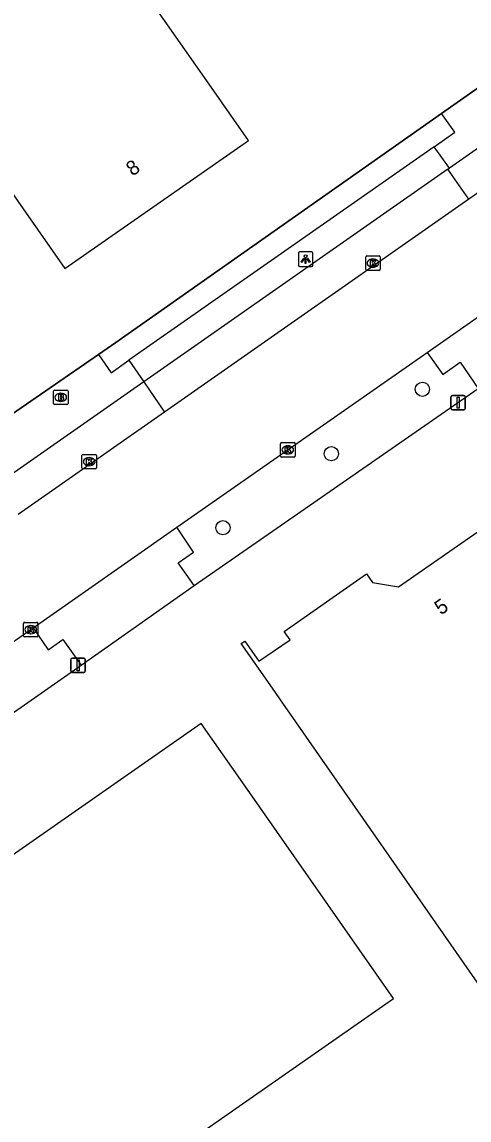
# Model space of a CAD drawing. Extents: x 156651 to 158072, y 387631 to 388990.
# Drawn here: x 157161.3 to 157192, y 387970.3 to 388045.8 of the extents above; entities that cross this region are included whole.
import ezdxf

# ---------------------------------------------------------------- set-up
doc = ezdxf.new("R2010")
doc.units = 0
for name, color, linetype in [('IMGEO_Berm_groen', 7, 'Continuous'), ('IMGEO_Boom', 7, 'Continuous'), ('IMGEO_Brandkraan', 7, 'Continuous'), ('IMGEO_Groenvoorziening', 7, 'Continuous'), ('IMGEO_Hek', 7, 'Continuous'), ('IMGEO_Kolk', 7, 'Continuous'), ('IMGEO_Lichtpunt', 7, 'Continuous'), ('IMGEO_Pand', 7, 'Continuous'), ('IMGEO_Pand_nummerreeks', 7, 'Continuous'), ('IMGEO_Rijbaan_lokaal_gesloten', 7, 'Continuous'), ('IMGEO_Verkeersbordpaal', 7, 'Continuous'), ('IMGEO_Voetpad_open', 7, 'Continuous')]:
    doc.layers.add(name, color=color, linetype=linetype)

msp = doc.modelspace()

# ---------------------------------------------------------------- linework, layer by layer
at = {"layer": 'IMGEO_Berm_groen'}
for points in [[(157173.094, 388007.069), (157192.622, 388020.62)], [(157139.646, 387983.642), (157165.32, 388001.584)]]:
    msp.add_lwpolyline(points, dxfattribs=at)
at = {"layer": 'IMGEO_Boom'}
for centre in [(157188.782, 388020.558), (157182.523, 388016.125), (157175.07, 388011.036)]:
    msp.add_circle(centre, 0.489, dxfattribs=at)
at = {"layer": 'IMGEO_Brandkraan'}
for p, q in [((157163.417, 388019.578), (157163.417, 388020.43)), ((157163.492, 388020.504), (157164.344, 388020.504)), ((157163.905, 388020.284), (157163.93, 388020.284)), ((157164.418, 388020.43), (157164.418, 388019.578)), ((157164.344, 388019.504), (157163.492, 388019.504)), ((157163.928, 388019.724), (157163.903, 388019.724))]:
    msp.add_line(p, q, dxfattribs=at)
for points in [[(157163.417, 388019.578), (157163.417, 388020.43)], [(157163.492, 388020.504), (157164.344, 388020.504)], [(157163.765, 388020.204), (157163.765, 388019.804), (157163.978, 388019.804)], [(157163.996, 388020.204), (157163.765, 388020.204)], [(157164.418, 388020.43), (157164.418, 388019.578)], [(157164.344, 388019.504), (157163.492, 388019.504)], [(157163.944, 388020.123), (157163.89, 388020.123), (157163.89, 388020.047)], [(157163.89, 388020.047), (157163.943, 388020.047)], [(157163.952, 388019.971), (157163.89, 388019.971), (157163.89, 388019.89)], [(157163.89, 388019.89), (157163.952, 388019.89)]]:
    msp.add_lwpolyline(points, dxfattribs=at)
for centre, radius, start, end in [((157163.494, 388020.428), 0.0765, 91.55205, 178.44795), ((157163.494, 388020.428), 0.0765, 91.55205, 178.44795), ((157164, 388020.059), 0.145, 59.4692, 91.53667), ((157164.342, 388020.428), 0.0765, 1.55205, 88.44795), ((157164.342, 388020.428), 0.0765, 1.55205, 88.44795), ((157163.494, 388019.58), 0.0765, 181.55205, 268.44795), ((157163.494, 388019.58), 0.0765, 181.55205, 268.44795), ((157163.945, 388020.085), 0.0379, 267.82845, 90.93552), ((157163.953, 388019.93), 0.0404, 269.87594, 90.50774), ((157163.984, 388020.055), 0.251, 268.66757, 293.53466), ((157164.025, 388020.106), 0.0922, 285.51372, 58.15012), ((157164.03, 388019.914), 0.105, 301.31148, 78.98903), ((157164.342, 388019.58), 0.0765, 271.55205, 358.44795), ((157164.342, 388019.58), 0.0765, 271.55205, 358.44795)]:
    msp.add_arc(centre, radius, start, end, dxfattribs=at)
for centre, major_axis, ratio, start_param, end_param in [((157163.904, 388020.004), (-0.387, 0.002), 0.722429, 4.712389, 7.853982), ((157163.929, 388020.004), (-0.39, 0.002), 0.717154, 1.570796, 4.712389)]:
    msp.add_ellipse(centre, major_axis=major_axis, ratio=ratio, start_param=start_param, end_param=end_param, dxfattribs=at)
at = {"layer": 'IMGEO_Groenvoorziening'}
msp.add_lwpolyline([(157190.094, 388039.531), (157167.696, 388023.766), (157166.521, 388022.939)], dxfattribs=at)
at = {"layer": 'IMGEO_Hek'}
for points in [[(157190.094, 388039.531), (157196.391, 388043.945)], [(157167.696, 388023.766), (157190.094, 388039.531)], [(157166.521, 388022.939), (157167.696, 388023.766)], [(157158.883, 388017.709), (157166.521, 388022.939)]]:
    msp.add_lwpolyline(points, dxfattribs=at)
at = {"layer": 'IMGEO_Kolk'}
for p, q in [((157184.882, 388028.809), (157184.882, 388029.661)), ((157184.957, 388029.735), (157185.809, 388029.735)), ((157185.37, 388029.515), (157185.395, 388029.515)), ((157185.883, 388029.661), (157185.883, 388028.809)), ((157185.809, 388028.735), (157184.957, 388028.735)), ((157185.393, 388028.955), (157185.368, 388028.955)), ((157179.029, 388015.963), (157179.029, 388016.815)), ((157179.104, 388016.889), (157179.956, 388016.889)), ((157179.517, 388016.669), (157179.542, 388016.669)), ((157180.03, 388016.815), (157180.03, 388015.963)), ((157165.374, 388015.155), (157165.374, 388016.007)), ((157165.449, 388016.081), (157166.301, 388016.081)), ((157165.862, 388015.861), (157165.887, 388015.861)), ((157166.375, 388016.007), (157166.375, 388015.155)), ((157179.956, 388015.889), (157179.104, 388015.889)), ((157179.54, 388016.109), (157179.515, 388016.109)), ((157166.301, 388015.081), (157165.449, 388015.081)), ((157165.885, 388015.301), (157165.86, 388015.301)), ((157161.352, 388003.605), (157161.352, 388004.457)), ((157161.427, 388004.531), (157162.279, 388004.531)), ((157162.353, 388004.457), (157162.353, 388003.605)), ((157161.863, 388003.751), (157161.838, 388003.751)), ((157161.84, 388004.311), (157161.865, 388004.311)), ((157162.279, 388003.531), (157161.427, 388003.531))]:
    msp.add_line(p, q, dxfattribs=at)
for points in [[(157184.882, 388028.809), (157184.882, 388029.661)], [(157184.957, 388029.735), (157185.809, 388029.735)], [(157185.203, 388029.435), (157185.326, 388029.435), (157185.326, 388029.284), (157185.456, 388029.435), (157185.62, 388029.435), (157185.474, 388029.284), (157185.627, 388029.035), (157185.475, 388029.035), (157185.39, 388029.199), (157185.326, 388029.132), (157185.326, 388029.035), (157185.203, 388029.035), (157185.203, 388029.435)], [(157185.883, 388029.661), (157185.883, 388028.809)], [(157185.809, 388028.735), (157184.957, 388028.735)], [(157179.029, 388015.963), (157179.029, 388016.815)], [(157179.104, 388016.889), (157179.956, 388016.889)], [(157179.35, 388016.589), (157179.473, 388016.589), (157179.473, 388016.438), (157179.603, 388016.589), (157179.767, 388016.589), (157179.621, 388016.438), (157179.774, 388016.189), (157179.622, 388016.189), (157179.537, 388016.353), (157179.473, 388016.286), (157179.473, 388016.189), (157179.35, 388016.189), (157179.35, 388016.589)], [(157180.03, 388016.815), (157180.03, 388015.963)], [(157165.374, 388015.155), (157165.374, 388016.007)], [(157165.449, 388016.081), (157166.301, 388016.081)], [(157165.695, 388015.781), (157165.818, 388015.781), (157165.818, 388015.63), (157165.948, 388015.781), (157166.112, 388015.781), (157165.966, 388015.63), (157166.119, 388015.381), (157165.967, 388015.381), (157165.882, 388015.545), (157165.818, 388015.478), (157165.818, 388015.381), (157165.695, 388015.381), (157165.695, 388015.781)], [(157166.375, 388016.007), (157166.375, 388015.155)], [(157179.956, 388015.889), (157179.104, 388015.889)], [(157166.301, 388015.081), (157165.449, 388015.081)], [(157161.352, 388003.605), (157161.352, 388004.457)], [(157161.427, 388004.531), (157162.279, 388004.531)], [(157162.353, 388004.457), (157162.353, 388003.605)], [(157161.673, 388004.231), (157161.796, 388004.231), (157161.796, 388004.08), (157161.926, 388004.231), (157162.09, 388004.231), (157161.944, 388004.08), (157162.097, 388003.831), (157161.945, 388003.831), (157161.86, 388003.995), (157161.796, 388003.928), (157161.796, 388003.831), (157161.673, 388003.831), (157161.673, 388004.231)], [(157162.279, 388003.531), (157161.427, 388003.531)]]:
    msp.add_lwpolyline(points, dxfattribs=at)
for centre, start, end in [((157184.959, 388029.659), 91.55205, 178.44795), ((157184.959, 388029.659), 91.55205, 178.44795), ((157185.807, 388029.659), 1.55205, 88.44795), ((157185.807, 388029.659), 1.55205, 88.44795), ((157184.959, 388028.811), 181.55205, 268.44795), ((157184.959, 388028.811), 181.55205, 268.44795), ((157185.807, 388028.811), 271.55205, 358.44795), ((157185.807, 388028.811), 271.55205, 358.44795), ((157179.106, 388016.813), 91.55205, 178.44795), ((157179.106, 388016.813), 91.55205, 178.44795), ((157179.954, 388016.813), 1.55205, 88.44795), ((157179.954, 388016.813), 1.55205, 88.44795), ((157165.451, 388016.005), 91.55205, 178.44795), ((157165.451, 388016.005), 91.55205, 178.44795), ((157166.299, 388016.005), 1.55205, 88.44795), ((157166.299, 388016.005), 1.55205, 88.44795), ((157179.106, 388015.965), 181.55205, 268.44795), ((157179.106, 388015.965), 181.55205, 268.44795), ((157179.954, 388015.965), 271.55205, 358.44795), ((157179.954, 388015.965), 271.55205, 358.44795), ((157165.451, 388015.157), 181.55205, 268.44795), ((157165.451, 388015.157), 181.55205, 268.44795), ((157166.299, 388015.157), 271.55205, 358.44795), ((157166.299, 388015.157), 271.55205, 358.44795), ((157161.429, 388004.455), 91.55205, 178.44795), ((157161.429, 388004.455), 91.55205, 178.44795), ((157162.277, 388004.455), 1.55205, 88.44795), ((157162.277, 388004.455), 1.55205, 88.44795), ((157161.429, 388003.607), 181.55205, 268.44795), ((157161.429, 388003.607), 181.55205, 268.44795), ((157162.277, 388003.607), 271.55205, 358.44795), ((157162.277, 388003.607), 271.55205, 358.44795)]:
    msp.add_arc(centre, 0.0765, start, end, dxfattribs=at)
for centre, major_axis, ratio, start_param, end_param in [((157185.369, 388029.235), (-0.387, 0.002), 0.722429, 4.712389, 7.853982), ((157185.394, 388029.235), (-0.39, 0.002), 0.717154, 1.570796, 4.712389), ((157179.516, 388016.389), (-0.387, 0.002), 0.722429, 4.712389, 7.853982), ((157179.541, 388016.389), (-0.39, 0.002), 0.717154, 1.570796, 4.712389), ((157165.861, 388015.581), (-0.387, 0.002), 0.722429, 4.712389, 7.853982), ((157165.886, 388015.581), (-0.39, 0.002), 0.717154, 1.570796, 4.712389), ((157161.839, 388004.031), (-0.387, 0.002), 0.722429, 4.712389, 7.853982), ((157161.864, 388004.031), (-0.39, 0.002), 0.717154, 1.570796, 4.712389)]:
    msp.add_ellipse(centre, major_axis=major_axis, ratio=ratio, start_param=start_param, end_param=end_param, dxfattribs=at)
at = {"layer": 'IMGEO_Lichtpunt'}
for p, q in [((157180.253, 388029.907), (157180.253, 388029.1)), ((157180.253, 388029.907), (157180.253, 388029.1)), ((157181.155, 388030.002), (157180.347, 388030.002)), ((157181.155, 388030.002), (157180.347, 388030.002)), ((157181.249, 388029.1), (157181.249, 388029.907)), ((157181.249, 388029.1), (157181.249, 388029.907)), ((157180.347, 388029.006), (157181.155, 388029.006)), ((157180.347, 388029.006), (157181.155, 388029.006))]:
    msp.add_line(p, q, dxfattribs=at)
for points in [[(157180.627, 388029.571), (157180.666, 388029.543), (157180.478, 388029.281), (157180.44, 388029.308), (157180.627, 388029.571)], [(157180.729, 388029.523), (157180.776, 388029.523), (157180.776, 388029.201), (157180.729, 388029.201), (157180.729, 388029.523)], [(157180.839, 388029.543), (157180.877, 388029.57), (157181.064, 388029.308), (157181.025, 388029.28), (157180.839, 388029.543)]]:
    msp.add_lwpolyline(points, dxfattribs=at)
msp.add_circle((157180.752, 388029.705), 0.0994, dxfattribs=at)
for centre, start, end in [((157180.347, 388029.907), 90, 180), ((157180.347, 388029.907), 90, 180), ((157181.155, 388029.907), 0, 90), ((157181.155, 388029.907), 0, 90), ((157180.347, 388029.1), 180, 270), ((157180.347, 388029.1), 180, 270), ((157181.155, 388029.1), 270, 0), ((157181.155, 388029.1), 270, 360)]:
    msp.add_arc(centre, 0.0946, start, end, dxfattribs=at)
at = {"layer": 'IMGEO_Pand'}
for points in [[(157129.105, 388079.168), (157161.339, 388032.963), (157164.2, 388028.862), (157176.831, 388037.675), (157173.957, 388041.768), (157141.581, 388087.878), (157129.105, 388079.168)], [(157207.704, 387958.028), (157179.185, 387998.983), (157178.476, 388000), (157176.326, 388003.085), (157176.564, 388003.247), (157177.546, 388001.864), (157179.686, 388003.338), (157179.282, 388003.91), (157184.931, 388007.861), (157185.353, 388007.269), (157187.15, 388006.975), (157196.909, 388013.768), (157197.318, 388013.137), (157199.099, 388012.908), (157199.687, 388013.261), (157202.545, 388009.158), (157205.134, 388005.441), (157208.922, 388000), (157219.545, 387984.745), (157223.611, 387987.577), (157232.264, 387975.149), (157228.199, 387972.318), (157228.249, 387972.246), (157224.138, 387969.384)], [(157176.445, 387993.484), (157173.582, 387997.583), (157129.48, 387966.798), (157128.305, 387968.4), (157121.58, 387963.701), (157125.426, 387958.155), (157126.221, 387958.716), (157128.512, 387955.46), (157127.71, 387954.912), (157132.324, 387948.299), (157138.872, 387952.869), (157155.624, 387928.882), (157160.137, 387932.027), (157175.566, 387942.779), (157162.397, 387961.636), (157186.784, 387978.673), (157176.445, 387993.484)]]:
    msp.add_lwpolyline(points, dxfattribs=at)
at = {"layer": 'IMGEO_Rijbaan_lokaal_gesloten'}
for points in [[(157202.564, 388041.019), (157199.881, 388039.143), (157191.985, 388033.624)], [(157191.985, 388033.624), (157171.05, 388018.99)], [(157189.11, 388023.09), (157199.818, 388030.58)], [(157171.889, 388011.066), (157189.11, 388023.09)], [(157171.05, 388018.99), (157160.984, 388011.954)], [(157162.023, 388004.15), (157171.889, 388011.066)], [(157138.246, 387987.554), (157162.023, 388004.15)]]:
    msp.add_lwpolyline(points, dxfattribs=at)
at = {"layer": 'IMGEO_Verkeersbordpaal'}
for p, q in [((157190.744, 388019.235), (157190.744, 388020.035)), ((157190.744, 388020.035), (157190.744, 388019.235)), ((157190.844, 388020.135), (157191.634, 388020.135)), ((157191.634, 388020.135), (157190.844, 388020.135)), ((157191.734, 388020.035), (157191.734, 388019.235)), ((157191.734, 388019.235), (157191.734, 388020.035)), ((157191.634, 388019.135), (157190.844, 388019.135)), ((157190.844, 388019.135), (157191.634, 388019.135)), ((157164.616, 388001.174), (157164.616, 388001.974)), ((157164.616, 388001.974), (157164.616, 388001.174)), ((157164.716, 388002.074), (157165.506, 388002.074)), ((157165.506, 388002.074), (157164.716, 388002.074)), ((157165.606, 388001.974), (157165.606, 388001.174)), ((157165.606, 388001.174), (157165.606, 388001.974)), ((157165.506, 388001.074), (157164.716, 388001.074)), ((157164.716, 388001.074), (157165.506, 388001.074))]:
    msp.add_line(p, q, dxfattribs=at)
for points in [[(157191.164, 388020.01), (157191.314, 388020.01), (157191.314, 388019.26), (157191.164, 388019.26), (157191.164, 388020.01)], [(157165.036, 388001.949), (157165.186, 388001.949), (157165.186, 388001.199), (157165.036, 388001.199), (157165.036, 388001.949)]]:
    msp.add_lwpolyline(points, dxfattribs=at)
for centre, start, end in [((157190.844, 388020.035), 90, 180), ((157190.844, 388020.035), 90, 180), ((157191.634, 388020.035), 0, 90), ((157191.634, 388020.035), 360, 90), ((157190.844, 388019.235), 180, 270), ((157190.844, 388019.235), 180, 270), ((157191.634, 388019.235), 270, 0), ((157191.634, 388019.235), 270, 0), ((157164.716, 388001.974), 90, 180), ((157164.716, 388001.974), 90, 180), ((157165.506, 388001.974), 0, 90), ((157165.506, 388001.974), 360, 90), ((157164.716, 388001.174), 180, 270), ((157164.716, 388001.174), 180, 270), ((157165.506, 388001.174), 270, 0), ((157165.506, 388001.174), 270, 0)]:
    msp.add_arc(centre, 0.1, start, end, dxfattribs=at)
at = {"layer": 'IMGEO_Voetpad_open'}
for points in [[(157197.352, 388044.618), (157196.491, 388044.015), (157196.391, 388043.945), (157190.094, 388039.531)], [(157200.801, 388042.861), (157198.442, 388041.212), (157190.647, 388035.765)], [(157189.596, 388037.24), (157191.021, 388038.238), (157190.094, 388039.531)], [(157189.596, 388037.24), (157168.599, 388022.549)], [(157190.647, 388035.765), (157189.596, 388037.24)], [(157190.54, 388035.691), (157169.625, 388021.074)], [(157190.54, 388035.691), (157190.647, 388035.765)], [(157191.985, 388033.624), (157190.54, 388035.691)], [(157166.521, 388022.939), (157158.883, 388017.709)], [(157166.521, 388022.939), (157167.379, 388021.699), (157168.599, 388022.549)], [(157168.599, 388022.549), (157169.625, 388021.074)], [(157189.11, 388023.09), (157190.184, 388021.576), (157191.37, 388022.424), (157192.622, 388020.62)], [(157169.625, 388021.074), (157159.517, 388014.009)], [(157169.625, 388021.074), (157171.05, 388018.99)], [(157173.094, 388007.069), (157172, 388008.613), (157173.04, 388009.361), (157171.889, 388011.066)], [(157165.32, 388001.584), (157173.094, 388007.069)], [(157162.023, 388004.15), (157163.057, 388002.646), (157164.071, 388003.357), (157165.32, 388001.584)]]:
    msp.add_lwpolyline(points, dxfattribs=at)

# ---------------------------------------------------------------- texts
at = {"layer": 'IMGEO_Pand_nummerreeks'}
for s, rotation, p in [('8', 34.90459, (157168.852, 388035.18)), ('5', 34.84156, (157190.054, 388004.999))]:
    msp.add_text(s, height=1, rotation=rotation, dxfattribs=at).set_placement(p)

doc.saveas('drawing.dxf')
